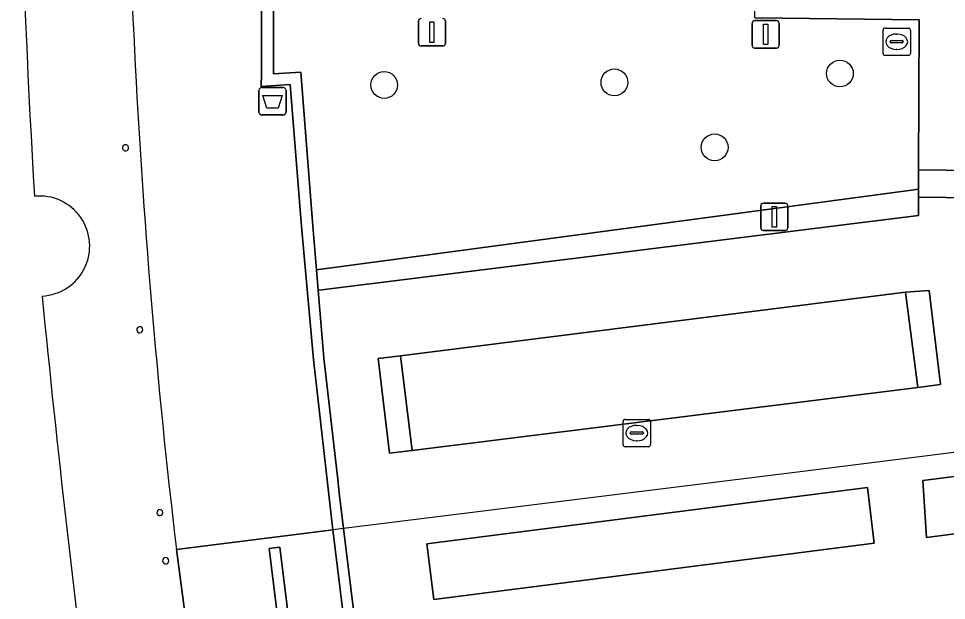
# Model space of a CAD drawing. Extents: x 161477 to 163040, y 383680 to 384871.
# Drawn here: x 162162.34 to 162196.28, y 384127.99 to 384149.25 of the extents above; entities that cross this region are included whole.
import ezdxf

# ---------------------------------------------------------------- set-up
doc = ezdxf.new("R2010")
doc.units = 0
for name, color, linetype in [('IMGEO_Afvalbak', 7, 'Continuous'), ('IMGEO_Boom', 7, 'Continuous'), ('IMGEO_Groenvoorziening', 7, 'Continuous'), ('IMGEO_Haag', 7, 'Continuous'), ('IMGEO_Kolk', 7, 'Continuous'), ('IMGEO_Lichtmast', 7, 'Continuous'), ('IMGEO_Muur', 7, 'Continuous'), ('IMGEO_Pand', 7, 'Continuous'), ('IMGEO_Pand_overbouw', 7, 'Continuous'), ('IMGEO_Rioolput', 7, 'Continuous'), ('IMGEO_Voetpad_op_trap', 7, 'Continuous'), ('IMGEO_Voetpad_open', 7, 'Continuous')]:
    doc.layers.add(name, color=color, linetype=linetype)

msp = doc.modelspace()

# ---------------------------------------------------------------- linework, layer by layer
at = {"layer": 'IMGEO_Afvalbak'}
for p, q in [((162171.135, 384145.831), (162171.135, 384146.631)), ((162171.135, 384146.631), (162171.135, 384145.831)), ((162171.235, 384146.731), (162172.025, 384146.731)), ((162172.025, 384146.731), (162171.235, 384146.731)), ((162172.125, 384146.631), (162172.125, 384145.831)), ((162172.125, 384145.831), (162172.125, 384146.631)), ((162172.025, 384145.731), (162171.235, 384145.731)), ((162171.235, 384145.731), (162172.025, 384145.731))]:
    msp.add_line(p, q, dxfattribs=at)
msp.add_lwpolyline([(162171.278, 384146.445), (162171.982, 384146.445), (162171.833, 384145.975), (162171.427, 384145.975), (162171.278, 384146.445)], dxfattribs=at)
for centre, start, end in [((162171.235, 384146.631), 90, 180), ((162171.235, 384146.631), 90, 180), ((162172.025, 384146.631), 0, 90), ((162172.025, 384146.631), 360, 90), ((162171.235, 384145.831), 180, 270), ((162171.235, 384145.831), 180, 270), ((162172.025, 384145.831), 270, 0), ((162172.025, 384145.831), 270, 0)]:
    msp.add_arc(centre, 0.1, start, end, dxfattribs=at)
at = {"layer": 'IMGEO_Boom'}
for centre in [(162192.382, 384147.245), (162175.716, 384146.827), (162184.134, 384146.922), (162187.801, 384144.548)]:
    msp.add_circle(centre, 0.489, dxfattribs=at)
at = {"layer": 'IMGEO_Groenvoorziening'}
for points in [[(162195.277, 384149.207), (162189.268, 384149.278), (162189.285, 384150.584), (162188.164, 384150.602), (162184.472, 384150.653), (162180.775, 384150.64), (162177.072, 384150.682), (162173.379, 384150.65), (162171.665, 384150.667), (162171.665, 384149.89), (162171.667, 384147.235), (162172.666, 384147.297), (162173.098, 384141.826), (162173.243, 384140.073), (162195.003, 384142.981), (162195.257, 384143.015), (162195.259, 384143.722)], [(162195.254, 384142.057), (162195.256, 384142.722), (162195.257, 384143.015), (162195.003, 384142.981), (162173.243, 384140.073), (162173.306, 384139.324), (162173.332, 384139.327)], [(162195.647, 384139.315), (162194.786, 384139.251), (162195.228, 384135.769), (162196.065, 384135.88)], [(162176.313, 384136.924), (162175.492, 384136.83), (162175.909, 384133.374), (162176.744, 384133.474)]]:
    msp.add_lwpolyline(points, close=True, dxfattribs=at)
at = {"layer": 'IMGEO_Haag'}
for points in [[(162195.256, 384142.722), (162195.257, 384143.015), (162195.003, 384142.981), (162173.243, 384140.073), (162173.306, 384139.324), (162173.332, 384139.327), (162195.254, 384142.057)], [(162195.647, 384139.315), (162194.786, 384139.251), (162195.228, 384135.769), (162196.065, 384135.88)], [(162176.313, 384136.924), (162175.492, 384136.83), (162175.909, 384133.374), (162176.744, 384133.474)]]:
    msp.add_lwpolyline(points, close=True, dxfattribs=at)
at = {"layer": 'IMGEO_Kolk'}
for p, q in [((162193.958, 384147.982), (162193.958, 384148.834)), ((162194.033, 384148.908), (162194.885, 384148.908)), ((162194.959, 384148.834), (162194.959, 384147.982)), ((162194.446, 384148.688), (162194.471, 384148.688)), ((162194.217, 384148.402), (162194.217, 384148.414)), ((162194.655, 384148.365), (162194.257, 384148.365)), ((162194.26, 384148.451), (162194.658, 384148.451)), ((162194.701, 384148.414), (162194.701, 384148.402)), ((162194.885, 384147.908), (162194.033, 384147.908)), ((162194.469, 384148.128), (162194.444, 384148.128))]:
    msp.add_line(p, q, dxfattribs=at)
for points in [[(162193.958, 384147.982), (162193.958, 384148.834)], [(162194.033, 384148.908), (162194.885, 384148.908)], [(162194.959, 384148.834), (162194.959, 384147.982)], [(162194.885, 384147.908), (162194.033, 384147.908)]]:
    msp.add_lwpolyline(points, dxfattribs=at)
for centre, radius, start, end in [((162194.035, 384148.832), 0.0765, 91.552, 178.448), ((162194.035, 384148.832), 0.0765, 91.552, 178.448), ((162194.883, 384148.832), 0.0765, 1.552, 88.448), ((162194.883, 384148.832), 0.0765, 1.552, 88.448), ((162194.257, 384148.411), 0.0403, 85.8775, 175.7526), ((162194.254, 384148.401), 0.0366, 178.938, 274.7102), ((162194.658, 384148.408), 0.043, 264.8664, 352.4533), ((162194.662, 384148.413), 0.0386, 1.7309, 96.639), ((162194.035, 384147.984), 0.0765, 181.552, 268.448), ((162194.035, 384147.984), 0.0765, 181.552, 268.448), ((162194.883, 384147.984), 0.0765, 271.552, 358.448), ((162194.883, 384147.984), 0.0765, 271.552, 358.448)]:
    msp.add_arc(centre, radius, start, end, dxfattribs=at)
for centre, major_axis, ratio, start_param, end_param in [((162194.445, 384148.408), (-0.387, 0.002), 0.722429, 4.712389, 7.853982), ((162194.47, 384148.408), (-0.39, 0.002), 0.717154, 1.570796, 4.712389)]:
    msp.add_ellipse(centre, major_axis=major_axis, ratio=ratio, start_param=start_param, end_param=end_param, dxfattribs=at)
at = {"layer": 'IMGEO_Lichtmast'}
for p, q in [((162189.27, 384149.177), (162190.06, 384149.177)), ((162190.06, 384149.177), (162189.27, 384149.177)), ((162176.967, 384148.354), (162176.967, 384149.154)), ((162176.967, 384149.154), (162176.967, 384148.354)), ((162177.957, 384149.154), (162177.957, 384148.354)), ((162177.957, 384148.354), (162177.957, 384149.154)), ((162189.17, 384148.277), (162189.17, 384149.077)), ((162189.17, 384149.077), (162189.17, 384148.277)), ((162190.16, 384149.077), (162190.16, 384148.277)), ((162190.16, 384148.277), (162190.16, 384149.077)), ((162177.857, 384148.254), (162177.067, 384148.254)), ((162177.067, 384148.254), (162177.857, 384148.254)), ((162190.06, 384148.177), (162189.27, 384148.177)), ((162189.27, 384148.177), (162190.06, 384148.177)), ((162189.488, 384141.608), (162189.488, 384142.408)), ((162189.488, 384142.408), (162189.488, 384141.608)), ((162189.588, 384142.508), (162190.378, 384142.508)), ((162190.378, 384142.508), (162189.588, 384142.508)), ((162190.478, 384142.408), (162190.478, 384141.608)), ((162190.478, 384141.608), (162190.478, 384142.408)), ((162190.378, 384141.508), (162189.588, 384141.508)), ((162189.588, 384141.508), (162190.378, 384141.508))]:
    msp.add_line(p, q, dxfattribs=at)
for points in [[(162177.387, 384149.129), (162177.537, 384149.129), (162177.537, 384148.379), (162177.387, 384148.379), (162177.387, 384149.129)], [(162189.59, 384149.052), (162189.74, 384149.052), (162189.74, 384148.302), (162189.59, 384148.302), (162189.59, 384149.052)], [(162189.908, 384142.383), (162190.058, 384142.383), (162190.058, 384141.633), (162189.908, 384141.633), (162189.908, 384142.383)]]:
    msp.add_lwpolyline(points, dxfattribs=at)
for centre, start, end in [((162177.067, 384149.154), 90, 180), ((162177.067, 384149.154), 90, 180), ((162177.857, 384149.154), 0, 90), ((162177.857, 384149.154), 360, 90), ((162189.27, 384149.077), 90, 180), ((162189.27, 384149.077), 90, 180), ((162190.06, 384149.077), 0, 90), ((162190.06, 384149.077), 360, 90), ((162177.067, 384148.354), 180, 270), ((162177.067, 384148.354), 180, 270), ((162177.857, 384148.354), 270, 0), ((162177.857, 384148.354), 270, 0), ((162189.27, 384148.277), 180, 270), ((162189.27, 384148.277), 180, 270), ((162190.06, 384148.277), 270, 0), ((162190.06, 384148.277), 270, 0), ((162189.588, 384142.408), 90, 180), ((162189.588, 384142.408), 90, 180), ((162190.378, 384142.408), 0, 90), ((162190.378, 384142.408), 360, 90), ((162189.588, 384141.608), 180, 270), ((162189.588, 384141.608), 180, 270), ((162190.378, 384141.608), 270, 0), ((162190.378, 384141.608), 270, 0)]:
    msp.add_arc(centre, 0.1, start, end, dxfattribs=at)
at = {"layer": 'IMGEO_Muur'}
msp.add_lwpolyline([(162171.234, 384149.651), (162171.223, 384147.253), (162171.221, 384146.773), (162172.279, 384146.85), (162172.691, 384141.661), (162173.133, 384136.8), (162173.837, 384130.569), (162176.134, 384111.93), (162177, 384104.905), (162177.013, 384104.797), (162177.409, 384104.839), (162177.113, 384107.225), (162176.76, 384110.073), (162176.525, 384111.978), (162174.229, 384130.618), (162174.068, 384131.921), (162174.005, 384132.517), (162173.511, 384136.846), (162173.306, 384139.324), (162173.243, 384140.073), (162173.098, 384141.826), (162172.666, 384147.297), (162171.667, 384147.235), (162171.665, 384149.89)], dxfattribs=at)
msp.add_lwpolyline([(162171.903, 384129.939), (162171.506, 384129.89), (162173.756, 384111.636), (162174.627, 384104.499), (162175.028, 384104.549), (162174.149, 384111.685)], close=True, dxfattribs=at)
at = {"layer": 'IMGEO_Pand'}
for centre, radius, start, end in [((162474.563, 384161.839), 312.22, 179.16169, 183.5032), ((162166.257, 384144.531), 0.113, 29.6787, 300.3186), ((162166.257, 384144.531), 0.112, 300.2196, 29.7778), ((162163.116, 384140.94), 1.83, 272.7933, 95.92), ((162720.263, 384193.963), 559.752, 185.62356, 187.34888), ((162166.777, 384137.879), 0.11, 49.417, 317.1033), ((162166.776, 384137.879), 0.11, 317.2949, 49.2254), ((162167.514, 384131.202), 0.109, 47.7658, 316.6678), ((162167.516, 384131.202), 0.108, 316.0765, 48.3571), ((162167.725, 384129.443), 0.117, 45.9912, 313.3308), ((162167.726, 384129.443), 0.116, 312.9345, 46.3874)]:
    msp.add_arc(centre, radius, start, end, dxfattribs=at)
at = {"layer": 'IMGEO_Pand_overbouw'}
msp.add_lwpolyline([(162219.068, 384128.293), (162218.873, 384129.881), (162218.245, 384134.978), (162218.11, 384136.078), (162218.036, 384136.069), (162196.646, 384133.407), (162191.119, 384132.719), (162174.229, 384130.618), (162173.837, 384130.569), (162168.116, 384129.857), (162169.049, 384122.85), (162170.477, 384111.232), (162173.756, 384111.636), (162174.149, 384111.685), (162176.134, 384111.93), (162176.526, 384111.978), (162193.416, 384114.06), (162204.679, 384115.449), (162220.3, 384117.375), (162220.411, 384117.389), (162220.274, 384118.505), (162220.026, 384120.514)], close=True, dxfattribs=at)
at = {"layer": 'IMGEO_Rioolput'}
for p, q in [((162184.527, 384134.607), (162185.379, 384134.607)), ((162184.452, 384133.681), (162184.452, 384134.533)), ((162184.94, 384134.387), (162184.965, 384134.387)), ((162185.453, 384134.533), (162185.453, 384133.681)), ((162184.711, 384134.101), (162184.711, 384134.113)), ((162185.149, 384134.064), (162184.751, 384134.064)), ((162184.754, 384134.15), (162185.152, 384134.15)), ((162185.195, 384134.113), (162185.195, 384134.101)), ((162185.379, 384133.607), (162184.527, 384133.607)), ((162184.963, 384133.827), (162184.938, 384133.827))]:
    msp.add_line(p, q, dxfattribs=at)
for points in [[(162184.527, 384134.607), (162185.379, 384134.607)], [(162184.452, 384133.681), (162184.452, 384134.533)], [(162185.453, 384134.533), (162185.453, 384133.681)], [(162185.379, 384133.607), (162184.527, 384133.607)]]:
    msp.add_lwpolyline(points, dxfattribs=at)
for centre, radius, start, end in [((162184.529, 384134.531), 0.0765, 91.552, 178.448), ((162184.529, 384134.531), 0.0765, 91.552, 178.448), ((162185.377, 384134.531), 0.0765, 1.552, 88.448), ((162185.377, 384134.531), 0.0765, 1.552, 88.448), ((162184.751, 384134.11), 0.0403, 85.8775, 175.7526), ((162184.748, 384134.1), 0.0366, 178.938, 274.7102), ((162185.152, 384134.107), 0.043, 264.8664, 352.4533), ((162185.156, 384134.112), 0.0386, 1.7309, 96.639), ((162184.529, 384133.683), 0.0765, 181.552, 268.448), ((162184.529, 384133.683), 0.0765, 181.552, 268.448), ((162185.377, 384133.683), 0.0765, 271.552, 358.448), ((162185.377, 384133.683), 0.0765, 271.552, 358.448)]:
    msp.add_arc(centre, radius, start, end, dxfattribs=at)
for centre, major_axis, ratio, start_param, end_param in [((162184.939, 384134.107), (-0.387, 0.002), 0.722429, 4.712389, 7.853982), ((162184.964, 384134.107), (-0.39, 0.002), 0.717154, 1.570796, 4.712389)]:
    msp.add_ellipse(centre, major_axis=major_axis, ratio=ratio, start_param=start_param, end_param=end_param, dxfattribs=at)
at = {"layer": 'IMGEO_Voetpad_op_trap'}
msp.add_lwpolyline([(162198.29, 384143.687), (162195.259, 384143.722), (162195.257, 384143.015), (162195.256, 384142.722), (162198.278, 384142.692), (162198.286, 384143.335)], close=True, dxfattribs=at)
at = {"layer": 'IMGEO_Voetpad_open'}
for points in [[(162168.116, 384129.857), (162173.837, 384130.569), (162173.133, 384136.8), (162172.691, 384141.661), (162172.279, 384146.85), (162171.221, 384146.773), (162171.223, 384147.253), (162171.234, 384149.651), (162171.189, 384150.672), (162171.289, 384162.195)], [(162189.268, 384149.278), (162195.277, 384149.207), (162195.259, 384143.722), (162198.29, 384143.687), (162198.334, 384149.197), (162211.003, 384149.148), (162220.49, 384149.11), (162221.15, 384149.095), (162226.252, 384149.109), (162226.305, 384154.727)], [(162198.278, 384142.692), (162195.256, 384142.722), (162195.254, 384142.057), (162173.332, 384139.327), (162173.306, 384139.324), (162173.511, 384136.846), (162174.005, 384132.517), (162174.068, 384131.921), (162174.229, 384130.618), (162176.525, 384111.978), (162176.76, 384110.073), (162177.113, 384107.225), (162177.409, 384104.839), (162177.013, 384104.797), (162177, 384104.905), (162175.028, 384104.549), (162174.627, 384104.499), (162171.355, 384104.089), (162171.366, 384104), (162172.29, 384096.237)], [(162165.109, 384122.365), (162169.049, 384122.85), (162168.116, 384129.857)]]:
    msp.add_lwpolyline(points, dxfattribs=at)
for points in [[(162196.065, 384135.88), (162195.228, 384135.769), (162176.744, 384133.474), (162175.909, 384133.374), (162175.492, 384136.83), (162176.313, 384136.924), (162194.786, 384139.251), (162195.647, 384139.315)], [(162194.786, 384139.251), (162176.313, 384136.924), (162176.744, 384133.474), (162195.228, 384135.769)], [(162209.845, 384132.136), (162209.588, 384134.17), (162195.418, 384132.379), (162195.553, 384130.288)], [(162209.588, 384134.17), (162209.845, 384132.136), (162195.553, 384130.288), (162195.418, 384132.379)], [(162193.385, 384132.117), (162177.271, 384130.054), (162177.531, 384128.021), (162193.633, 384130.08)], [(162193.633, 384130.08), (162177.531, 384128.021), (162177.271, 384130.054), (162193.385, 384132.117)], [(162176.134, 384111.93), (162173.837, 384130.569), (162168.116, 384129.857), (162169.049, 384122.85), (162170.477, 384111.232), (162173.756, 384111.636), (162171.506, 384129.89), (162171.903, 384129.939), (162174.149, 384111.685), (162175.028, 384104.549), (162177, 384104.905)]]:
    msp.add_lwpolyline(points, close=True, dxfattribs=at)
for centre, radius, start, end in [((162474.563, 384161.839), 312.22, 179.16169, 183.5032), ((162434.203, 384161.419), 267.952, 178.93462, 186.76454), ((162434.203, 384161.419), 267.952, 178.93462, 186.76454), ((162166.257, 384144.531), 0.113, 29.6787, 300.3186), ((162166.257, 384144.531), 0.112, 300.2196, 29.7778), ((162163.116, 384140.94), 1.83, 272.7933, 95.92), ((162720.263, 384193.963), 559.752, 185.62356, 187.34888), ((162166.777, 384137.879), 0.11, 49.417, 317.1033), ((162166.776, 384137.879), 0.11, 317.2949, 49.2254), ((162167.514, 384131.202), 0.109, 47.7658, 316.6678), ((162167.516, 384131.202), 0.108, 316.0765, 48.3571), ((162167.725, 384129.443), 0.117, 45.9912, 313.3308), ((162167.726, 384129.443), 0.116, 312.9345, 46.3874)]:
    msp.add_arc(centre, radius, start, end, dxfattribs=at)

doc.saveas('drawing.dxf')
